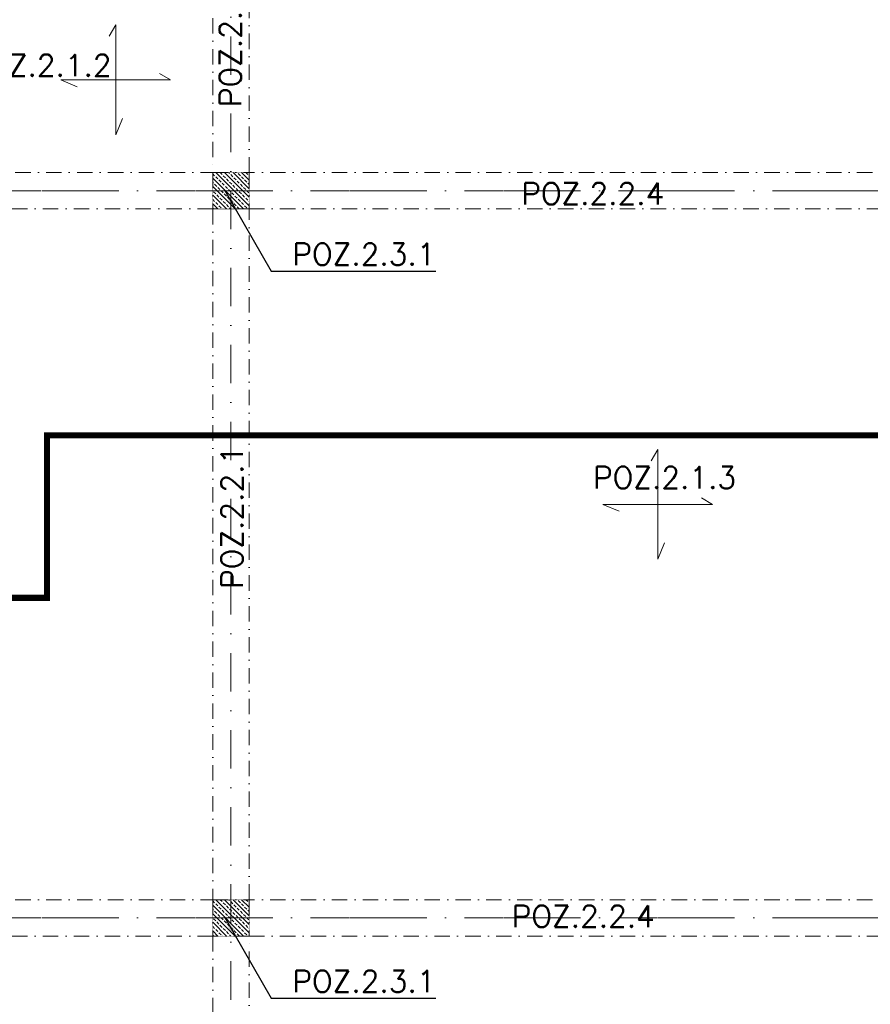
# Model space of a CAD drawing. Extents: x 4615668 to 9294084, y 5325188 to 10688993.
# Tile 548 of 656: x 4647713 to 4648415, y 5335561 to 5336374. Entities that reach past the tile are written whole.
import ezdxf

# ---------------------------------------------------------------- set-up
doc = ezdxf.new("R2010")
doc.units = 0
doc.header["$MEASUREMENT"] = 0
doc.linetypes.add('DASHDOT', pattern=[25.4, 12.7, -6.35, 0, -6.35])
for name, color, linetype, lineweight in [('hatch', 253, 'Continuous', 0), ('K-OPISY', 252, 'Continuous', 15), ('K-OPISY @ 10', 252, 'Continuous', 15), ('Osie', 175, 'DASHDOT', 9), ('Wymiar', 7, 'Continuous', 9)]:
    doc.layers.add(name, color=color, linetype=linetype, lineweight=lineweight)
doc.layers.add('sciany', color=1, linetype='Continuous')
doc.styles.add('Opis', font='simplex.shx')
doc.styles.add('Simplex', font='simplex.shx')
doc.dimstyles.new('1do50', dxfattribs={"dimscale": 5, "dimtxt": 2.5, "dimasz": 2.5, "dimexe": 2.5, "dimexo": 0.5, "dimgap": 1, "dimtad": 1, "dimdec": 1, "dimrnd": 0.5, "dimzin": 12, "dimdsep": 46, "dimtxsty": 'Simplex', "dimblk": 'OBLIQUE', "dimcen": 0.5, "dimdle": 2.5, "dimclrd": 256, "dimclre": 256, "dimclrt": 256, "dimadec": 1, "dimazin": 3, "dimtfac": 1, "dimtdec": 1, "dimtix": 1, "dimtmove": 0, "dimatfit": 3, "dimfxl": 0, "dimtolj": 1, "dimtzin": 0, "dimarcsym": 0})

# ---------------------------------------------------------------- blocks, each defined once
blk = doc.blocks.new('G$C61CBF25F')
at = {"layer": 'Osie', "lineweight": 0, "ltscale": 2.5}
for p, q in [((855, 0), (855, 1880)), ((1525, 1240), (-5, 1240)), ((1525, 640), (-5, 640))]:
    blk.add_line(p, q, dxfattribs=at)
blk = doc.blocks.new('_Oblique')
at = {"color": 0, "linetype": 'ByBlock', "lineweight": -2}
blk.add_line((-0.5, -0.5), (0.5, 0.5), dxfattribs=at)

msp = doc.modelspace()

# ---------------------------------------------------------------- hatches: boundary and pattern name
at = {"layer": 'hatch', "lineweight": 0, "ltscale": 40, "transparency": 33554687}
h = msp.add_hatch(dxfattribs=at)
h.set_pattern_fill('ANSI33', color=256, scale=20, angle=90)
h.set_pattern_definition([(135, (8768.008, -10881.498), (-3.535533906, -3.535533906), []), (135, (8768.008, -10877.9625), (-3.535533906, -3.535533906), [2.5, -1.25])])
h.paths.add_polyline_path([(4647872.195, 5336217.473), (4647902.195, 5336217.473), (4647902.195, 5336247.473), (4647872.195, 5336247.473)])
h = msp.add_hatch(dxfattribs=at)
h.set_pattern_fill('ANSI33', color=256, scale=20, angle=90)
h.set_pattern_definition([(135, (8768.008, -11481.483), (-3.535533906, -3.535533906), []), (135, (8768.008, -11477.9477), (-3.535533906, -3.535533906), [2.5, -1.25])])
h.paths.add_polyline_path([(4647872.195, 5335617.487), (4647902.195, 5335617.487), (4647902.195, 5335647.487), (4647872.195, 5335647.487)])

# ---------------------------------------------------------------- linework, layer by layer
at = {"linetype": 'DASHDOT', "lineweight": 0}
for points in [[(4647872.195, 5336247.473), (4647902.195, 5336247.473), (4647902.195, 5336757.473), (4647872.195, 5336757.473)], [(4647872.195, 5336217.473), (4647352.195, 5336217.473), (4647352.195, 5336247.473), (4647872.195, 5336247.473)], [(4647902.195, 5336217.473), (4648442.195, 5336217.473), (4648442.195, 5336247.473), (4647902.195, 5336247.473)], [(4647872.195, 5335647.473), (4647902.195, 5335647.473), (4647902.195, 5336217.473), (4647872.195, 5336217.473)], [(4647872.195, 5335617.473), (4647352.195, 5335617.473), (4647352.195, 5335647.473), (4647872.195, 5335647.473)], [(4647902.195, 5335617.473), (4648442.195, 5335617.473), (4648442.195, 5335647.473), (4647902.195, 5335647.473)], [(4647872.195, 5335107.473), (4647902.195, 5335107.473), (4647902.195, 5335617.473), (4647872.195, 5335617.473)]]:
    msp.add_lwpolyline(points, close=True, dxfattribs=at)
at = {"layer": 'Osie', "lineweight": 0, "ltscale": 5}
for p, q in [((4648557.195, 5336232.473), (4647237.042, 5336232.473)), ((4648557.195, 5335632.473), (4647237.042, 5335632.473))]:
    msp.add_line(p, q, dxfattribs=at)
at = {"layer": 'sciany', "ltscale": 40, "const_width": 0.3}
for points in [[(4647872.195, 5336217.473), (4647902.195, 5336217.473), (4647902.195, 5336247.473), (4647872.195, 5336247.473)], [(4647872.195, 5335617.473), (4647902.195, 5335617.473), (4647902.195, 5335647.473), (4647872.195, 5335647.473)]]:
    msp.add_lwpolyline(points, close=True, dxfattribs=at)
at = {"layer": 'Wymiar', "linetype": 'Continuous', "ltscale": 40}
for p, q in [((4647792.102, 5336369.373), (4647786.795, 5336360.09)), ((4647792.102, 5336278.734), (4647792.102, 5336369.373)), ((4647837.421, 5336324.053), (4647828.138, 5336329.36)), ((4647746.782, 5336324.053), (4647837.421, 5336324.053)), ((4647746.782, 5336324.053), (4647760.264, 5336318.355)), ((4647792.102, 5336278.734), (4647797.799, 5336292.215)), ((4648239.537, 5336019.02), (4648234.231, 5336009.736)), ((4648239.537, 5335928.38), (4648239.537, 5336019.02)), ((4648284.857, 5335973.7), (4648275.574, 5335979.007)), ((4648194.218, 5335973.7), (4648284.857, 5335973.7)), ((4648194.218, 5335973.7), (4648207.7, 5335968.002)), ((4648239.537, 5335928.38), (4648245.235, 5335941.862))]:
    msp.add_line(p, q, dxfattribs=at)
at = {"layer": 'Wymiar', "linetype": 'DASHDOT', "lineweight": 0, "const_width": 5}
msp.add_lwpolyline([(4646604.914, 5335922.612), (4646649.32, 5335948.628), (4646649.32, 5335896.596), (4647735.45, 5335896.596), (4647735.45, 5336030.739), (4648831.102, 5336030.739), (4648831.102, 5336083.67), (4648860.188, 5336076.486)], dxfattribs=at)

# ---------------------------------------------------------------- block references
at = {"lineweight": 0, "ltscale": 40}
msp.add_blockref('G$C61CBF25F', (4647032.195, 5334992.473), dxfattribs=at)

# ---------------------------------------------------------------- texts
at = {"layer": 'K-OPISY', "char_height": 18, "style": 'Simplex'}
for s, insert, attachment_point in [('{\\C0;POZ.2.1.2}', (4647788.68, 5336326.952), 9), ('{\\C0;POZ.2.3.1}', (4647938.007, 5336171.134), 7), ('{\\C0;POZ.2.1.3}', (4648304.232, 5335986.832), 9), ('{\\C0;POZ.2.3.1}', (4647938.007, 5335571.134), 7)]:
    msp.add_mtext(s, dxfattribs=dict(at, insert=insert, attachment_point=attachment_point))
at = {"layer": 'K-OPISY @ 10', "char_height": 18, "width": 427.87447, "attachment_point": 1, "style": 'Opis'}
for s, insert, rotation in [('{\\C0;POZ.2.2.1}', (4647877.728, 5336301.577), 90), ('{\\C0;POZ.2.2.4}', (4648126.9, 5336239.192), 0), ('{\\C0;POZ.2.2.1}', (4647879.05, 5335903.979), 90), ('{\\C0;POZ.2.2.4}', (4648119.092, 5335642.727), 0)]:
    msp.add_mtext(s, dxfattribs=dict(at, insert=insert, rotation=rotation))

# ---------------------------------------------------------------- leaders
at = {"layer": 'K-OPISY', "annotation_type": 0, "has_hookline": 1, "hookline_direction": 0, "text_width": 118.286}
for points in [[(4647882.175, 5336232.642), (4647920.507, 5336166.134), (4647933.007, 5336166.134)], [(4647882.175, 5335632.642), (4647920.507, 5335566.134), (4647933.007, 5335566.134)]]:
    msp.add_leader(points, dimstyle='1do50', override={"dimgap": 1, "dimtad": 1}, dxfattribs=at)

doc.saveas('drawing.dxf')
